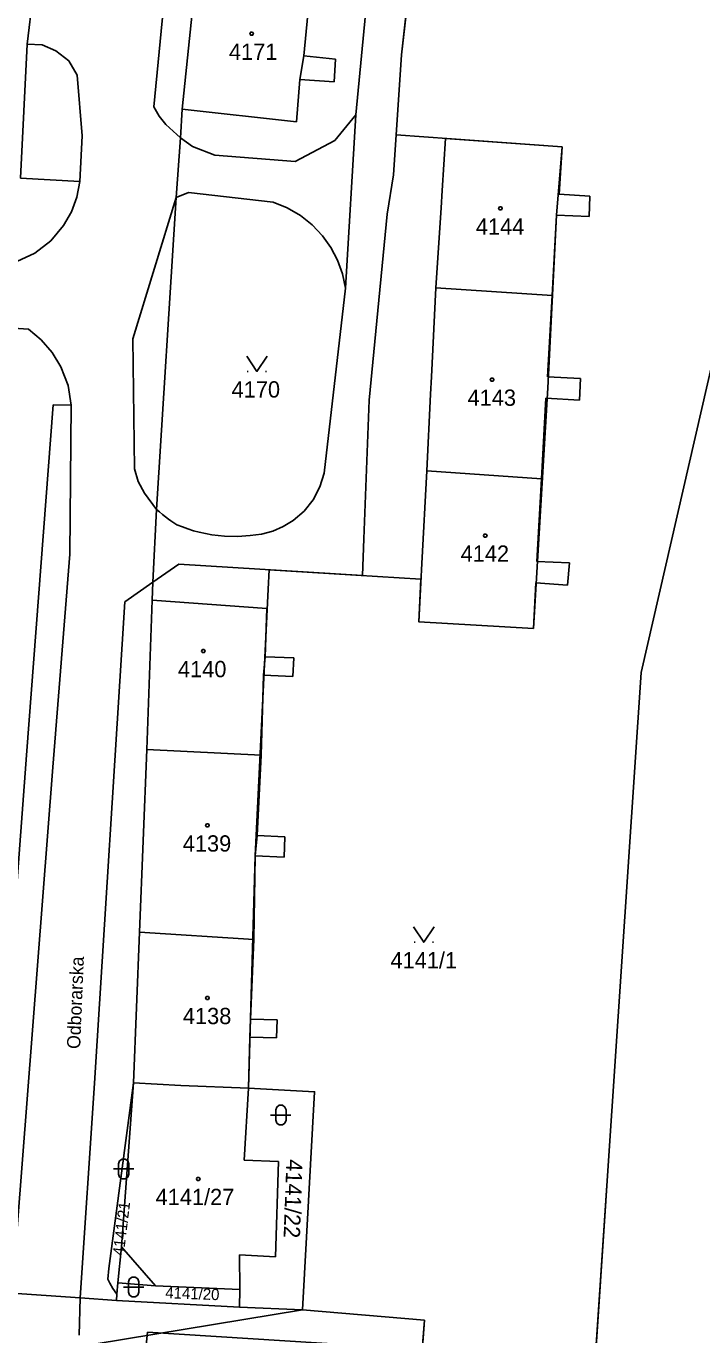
# Model space of a CAD drawing. Extents: x -263587 to -261993, y -1238795 to -1236748.
# Drawn here: x -262887.7 to -262821.3, y -1237919.7 to -1237791.2 of the extents above; entities that cross this region are included whole.
import ezdxf

# ---------------------------------------------------------------- set-up
doc = ezdxf.new("R2010")
doc.units = 0
for name, color, linetype in [('Vrstva 1', 7, 'Continuous'), ('Vrstva 2', 7, 'Continuous'), ('Vrstva 3', 7, 'Continuous')]:
    doc.layers.add(name, color=color, linetype=linetype)

msp = doc.modelspace()

# ---------------------------------------------------------------- linework, layer by layer
at = {"layer": 'Vrstva 1'}
for p, q in [((-262846.22, -1237752.24), (-262850.83, -1237794.01)), ((-262850.83, -1237794.01), (-262846.22, -1237752.24)), ((-262870.85, -1237754.88), (-262875.19, -1237799.1)), ((-262851.16, -1237755.6), (-262855.32, -1237799.89)), ((-262855.32, -1237799.89), (-262851.16, -1237755.6)), ((-262883.82, -1237760.33), (-262887.62, -1237792.95)), ((-262872.4, -1237799.32), (-262870.93, -1237785.3)), ((-262870.93, -1237785.3), (-262872.4, -1237799.32)), ((-262859.73, -1237786.62), (-262860.44, -1237794.11)), ((-262860.44, -1237794.11), (-262859.73, -1237786.62)), ((-262887.62, -1237792.95), (-262888.26, -1237806.1)), ((-262887.62, -1237792.95), (-262886.16, -1237793.03)), ((-262886.16, -1237793.03), (-262884.8, -1237793.59)), ((-262884.8, -1237793.59), (-262883.53, -1237794.59)), ((-262860.44, -1237794.11), (-262860.82, -1237796.43)), ((-262860.44, -1237794.11), (-262857.33, -1237794.42)), ((-262857.33, -1237794.42), (-262860.44, -1237794.11)), ((-262850.83, -1237794.01), (-262851.62, -1237805.77)), ((-262851.62, -1237805.77), (-262850.83, -1237794.01)), ((-262883.53, -1237794.59), (-262882.71, -1237795.99)), ((-262857.33, -1237794.42), (-262857.45, -1237796.64)), ((-262857.45, -1237796.64), (-262857.33, -1237794.42)), ((-262882.71, -1237795.99), (-262882.21, -1237801.96)), ((-262860.82, -1237796.43), (-262861.16, -1237800.58)), ((-262861.16, -1237800.58), (-262860.82, -1237796.43)), ((-262857.45, -1237796.64), (-262860.82, -1237796.43)), ((-262860.82, -1237796.43), (-262857.45, -1237796.64)), ((-262875.19, -1237799.1), (-262874.66, -1237800.02)), ((-262872.55, -1237802.14), (-262872.4, -1237799.32)), ((-262872.4, -1237799.32), (-262872.55, -1237802.14)), ((-262861.16, -1237800.58), (-262872.4, -1237799.32)), ((-262872.4, -1237799.32), (-262861.16, -1237800.58)), ((-262874.66, -1237800.02), (-262874.01, -1237800.85)), ((-262855.32, -1237799.89), (-262857.39, -1237802.4)), ((-262855.32, -1237799.89), (-262856.36, -1237816.9)), ((-262856.36, -1237816.9), (-262855.32, -1237799.89)), ((-262882.21, -1237801.96), (-262882.45, -1237806.44)), ((-262874.01, -1237800.85), (-262872.55, -1237802.14)), ((-262872.97, -1237808), (-262872.55, -1237802.14)), ((-262872.55, -1237802.14), (-262872.97, -1237808)), ((-262871.39, -1237803), (-262872.55, -1237802.14)), ((-262869.19, -1237803.84), (-262871.39, -1237803)), ((-262857.39, -1237802.4), (-262861.29, -1237804.48)), ((-262846.84, -1237807.31), (-262846.51, -1237802.23)), ((-262846.51, -1237802.23), (-262846.84, -1237807.31)), ((-262846.51, -1237802.23), (-262835.06, -1237803.04)), ((-262835.06, -1237803.04), (-262846.51, -1237802.23)), ((-262835.06, -1237803.04), (-262835.35, -1237807.67)), ((-262835.35, -1237807.67), (-262835.06, -1237803.04)), ((-262861.29, -1237804.48), (-262869.19, -1237803.84)), ((-262851.62, -1237805.77), (-262852.26, -1237809.65)), ((-262852.26, -1237809.65), (-262851.62, -1237805.77)), ((-262882.45, -1237806.44), (-262888.26, -1237806.1)), ((-262882.73, -1237807.97), (-262882.45, -1237806.44)), ((-262883.27, -1237809.42), (-262882.73, -1237807.97)), ((-262872.97, -1237808), (-262877.24, -1237821.87)), ((-262874.9, -1237838.63), (-262872.97, -1237808)), ((-262872.97, -1237808), (-262874.9, -1237838.63)), ((-262871.76, -1237807.5), (-262872.97, -1237808)), ((-262872.97, -1237808), (-262871.76, -1237807.5)), ((-262863.44, -1237808.46), (-262871.76, -1237807.5)), ((-262871.76, -1237807.5), (-262863.44, -1237808.46)), ((-262846.95, -1237809.01), (-262846.84, -1237807.31)), ((-262846.84, -1237807.31), (-262846.95, -1237809.01)), ((-262835.35, -1237807.67), (-262832.35, -1237807.89)), ((-262832.35, -1237807.89), (-262835.35, -1237807.67)), ((-262832.35, -1237807.89), (-262832.42, -1237809.87)), ((-262832.42, -1237809.87), (-262832.35, -1237807.89)), ((-262884.05, -1237810.76), (-262883.27, -1237809.42)), ((-262862.06, -1237809.01), (-262863.44, -1237808.46)), ((-262863.44, -1237808.46), (-262862.06, -1237809.01)), ((-262860.78, -1237809.76), (-262862.06, -1237809.01)), ((-262862.06, -1237809.01), (-262860.78, -1237809.76)), ((-262852.26, -1237809.65), (-262853.56, -1237823.17)), ((-262853.56, -1237823.17), (-262852.26, -1237809.65)), ((-262847.47, -1237816.87), (-262846.95, -1237809.01)), ((-262846.95, -1237809.01), (-262847.47, -1237816.87)), ((-262885.31, -1237812.27), (-262884.05, -1237810.76)), ((-262859.62, -1237810.68), (-262860.78, -1237809.76)), ((-262860.78, -1237809.76), (-262859.62, -1237810.68)), ((-262858.61, -1237811.76), (-262859.62, -1237810.68)), ((-262859.62, -1237810.68), (-262858.61, -1237811.76)), ((-262835.63, -1237809.75), (-262836.04, -1237817.62)), ((-262836.04, -1237817.62), (-262835.63, -1237809.75)), ((-262832.42, -1237809.87), (-262835.63, -1237809.75)), ((-262835.63, -1237809.75), (-262832.42, -1237809.87)), ((-262857.78, -1237812.91), (-262858.61, -1237811.76)), ((-262858.61, -1237811.76), (-262857.78, -1237812.91)), ((-262888.65, -1237814.29), (-262886.87, -1237813.47)), ((-262886.87, -1237813.47), (-262885.31, -1237812.27)), ((-262857.13, -1237814.17), (-262857.78, -1237812.91)), ((-262857.78, -1237812.91), (-262857.13, -1237814.17)), ((-262856.65, -1237815.51), (-262857.13, -1237814.17)), ((-262857.13, -1237814.17), (-262856.65, -1237815.51)), ((-262856.36, -1237816.9), (-262856.65, -1237815.51)), ((-262856.65, -1237815.51), (-262856.36, -1237816.9)), ((-262856.36, -1237816.9), (-262858.43, -1237835.07)), ((-262858.43, -1237835.07), (-262856.36, -1237816.9)), ((-262847.9, -1237825.62), (-262847.47, -1237816.87)), ((-262847.47, -1237816.87), (-262847.9, -1237825.62)), ((-262847.47, -1237816.87), (-262836.04, -1237817.62)), ((-262836.04, -1237817.62), (-262847.47, -1237816.87)), ((-262836.04, -1237817.62), (-262836.51, -1237825.6)), ((-262836.51, -1237825.6), (-262836.04, -1237817.62)), ((-262889.95, -1237820.78), (-262887.5, -1237820.95)), ((-262887.5, -1237820.95), (-262886.23, -1237821.98)), ((-262886.23, -1237821.98), (-262885.16, -1237823.23)), ((-262877.24, -1237821.87), (-262877.09, -1237834.65)), ((-262885.16, -1237823.23), (-262884.32, -1237824.63)), ((-262853.56, -1237823.17), (-262854.02, -1237827.91)), ((-262854.02, -1237827.91), (-262853.56, -1237823.17)), ((-262884.32, -1237824.63), (-262883.6, -1237826.46)), ((-262866, -1237825.08), (-262865.9, -1237825.08)), ((-262864.2, -1237825.08), (-262864.1, -1237825.08)), ((-262827.29, -1237854.65), (-262820.21, -1237823.89)), ((-262820.21, -1237823.89), (-262827.29, -1237854.65)), ((-262847.99, -1237827.33), (-262847.9, -1237825.62)), ((-262847.9, -1237825.62), (-262847.99, -1237827.33)), ((-262836.51, -1237825.6), (-262833.25, -1237825.77)), ((-262833.25, -1237825.77), (-262836.51, -1237825.6)), ((-262833.25, -1237825.77), (-262833.37, -1237827.9)), ((-262833.37, -1237827.9), (-262833.25, -1237825.77)), ((-262883.6, -1237826.46), (-262883.29, -1237828.41)), ((-262848.37, -1237834.85), (-262847.99, -1237827.33)), ((-262847.99, -1237827.33), (-262848.37, -1237834.85)), ((-262885.06, -1237828.36), (-262887.67, -1237862.75)), ((-262883.29, -1237828.41), (-262885.06, -1237828.36)), ((-262883.44, -1237843.03), (-262883.29, -1237828.41)), ((-262854.02, -1237827.91), (-262854.53, -1237841.51)), ((-262854.53, -1237841.51), (-262854.02, -1237827.91)), ((-262836.66, -1237827.7), (-262837.09, -1237835.63)), ((-262837.09, -1237835.63), (-262836.66, -1237827.7)), ((-262833.37, -1237827.9), (-262836.66, -1237827.7)), ((-262836.66, -1237827.7), (-262833.37, -1237827.9)), ((-262877.09, -1237834.65), (-262876.7, -1237835.89)), ((-262858.43, -1237835.07), (-262858.86, -1237836.42)), ((-262858.86, -1237836.42), (-262858.43, -1237835.07)), ((-262848.85, -1237843.95), (-262848.37, -1237834.85)), ((-262848.37, -1237834.85), (-262848.85, -1237843.95)), ((-262848.37, -1237834.85), (-262837.09, -1237835.63)), ((-262837.09, -1237835.63), (-262848.37, -1237834.85)), ((-262876.7, -1237835.89), (-262876.1, -1237837.05)), ((-262858.86, -1237836.42), (-262859.53, -1237837.68)), ((-262859.53, -1237837.68), (-262858.86, -1237836.42)), ((-262837.09, -1237835.63), (-262837.54, -1237843.75)), ((-262837.54, -1237843.75), (-262837.09, -1237835.63)), ((-262876.1, -1237837.05), (-262874.9, -1237838.63)), ((-262859.53, -1237837.68), (-262860.42, -1237838.79)), ((-262860.42, -1237838.79), (-262859.53, -1237837.68)), ((-262875.27, -1237845.76), (-262874.9, -1237838.63)), ((-262874.9, -1237838.63), (-262875.27, -1237845.76)), ((-262874.61, -1237838.88), (-262874.9, -1237838.63)), ((-262874.9, -1237838.63), (-262874.61, -1237838.88)), ((-262874.32, -1237839.13), (-262874.61, -1237838.88)), ((-262874.61, -1237838.88), (-262874.32, -1237839.13)), ((-262874.02, -1237839.37), (-262874.32, -1237839.13)), ((-262874.32, -1237839.13), (-262874.02, -1237839.37)), ((-262860.42, -1237838.79), (-262861.5, -1237839.73)), ((-262861.5, -1237839.73), (-262860.42, -1237838.79)), ((-262873.72, -1237839.6), (-262874.02, -1237839.37)), ((-262874.02, -1237839.37), (-262873.72, -1237839.6)), ((-262873.51, -1237839.74), (-262873.72, -1237839.6)), ((-262873.72, -1237839.6), (-262873.51, -1237839.74)), ((-262873.31, -1237839.87), (-262873.51, -1237839.74)), ((-262873.51, -1237839.74), (-262873.31, -1237839.87)), ((-262873.1, -1237840.01), (-262873.31, -1237839.87)), ((-262873.31, -1237839.87), (-262873.1, -1237840.01)), ((-262872.9, -1237840.14), (-262873.1, -1237840.01)), ((-262873.1, -1237840.01), (-262872.9, -1237840.14)), ((-262872.36, -1237840.35), (-262872.9, -1237840.14)), ((-262872.9, -1237840.14), (-262872.36, -1237840.35)), ((-262871.83, -1237840.55), (-262872.36, -1237840.35)), ((-262872.36, -1237840.35), (-262871.83, -1237840.55)), ((-262862.46, -1237840.32), (-262863.5, -1237840.77)), ((-262863.5, -1237840.77), (-262862.46, -1237840.32)), ((-262861.5, -1237839.73), (-262862.46, -1237840.32)), ((-262862.46, -1237840.32), (-262861.5, -1237839.73)), ((-262871.28, -1237840.72), (-262871.83, -1237840.55)), ((-262871.83, -1237840.55), (-262871.28, -1237840.72)), ((-262870.73, -1237840.88), (-262871.28, -1237840.72)), ((-262871.28, -1237840.72), (-262870.73, -1237840.88)), ((-262869.49, -1237841.13), (-262870.73, -1237840.88)), ((-262870.73, -1237840.88), (-262869.49, -1237841.13)), ((-262868.23, -1237841.26), (-262869.49, -1237841.13)), ((-262869.49, -1237841.13), (-262868.23, -1237841.26)), ((-262866.97, -1237841.29), (-262868.23, -1237841.26)), ((-262868.23, -1237841.26), (-262866.97, -1237841.29)), ((-262865.72, -1237841.2), (-262866.97, -1237841.29)), ((-262866.97, -1237841.29), (-262865.72, -1237841.2)), ((-262864.59, -1237841.06), (-262865.72, -1237841.2)), ((-262865.72, -1237841.2), (-262864.59, -1237841.06)), ((-262863.5, -1237840.77), (-262864.59, -1237841.06)), ((-262864.59, -1237841.06), (-262863.5, -1237840.77)), ((-262854.53, -1237841.51), (-262854.69, -1237845.12)), ((-262854.69, -1237845.12), (-262854.53, -1237841.51)), ((-262885.11, -1237863.95), (-262883.44, -1237843.03)), ((-262872.73, -1237844), (-262875.27, -1237845.76)), ((-262875.27, -1237845.76), (-262872.73, -1237844)), ((-262854.69, -1237845.12), (-262872.73, -1237844)), ((-262872.73, -1237844), (-262854.69, -1237845.12)), ((-262848.95, -1237845.84), (-262848.85, -1237843.95)), ((-262848.85, -1237843.95), (-262848.95, -1237845.84)), ((-262837.54, -1237843.75), (-262834.35, -1237843.88)), ((-262834.35, -1237843.88), (-262837.54, -1237843.75)), ((-262834.35, -1237843.88), (-262834.53, -1237846.06)), ((-262834.53, -1237846.06), (-262834.35, -1237843.88)), ((-262875.27, -1237845.76), (-262878.01, -1237847.69)), ((-262875.27, -1237845.76), (-262875.33, -1237847.54)), ((-262875.33, -1237847.54), (-262875.27, -1237845.76)), ((-262849.15, -1237849.66), (-262848.95, -1237845.84)), ((-262848.95, -1237845.84), (-262849.15, -1237849.66)), ((-262837.66, -1237845.84), (-262837.88, -1237850.32)), ((-262837.88, -1237850.32), (-262837.66, -1237845.84)), ((-262834.53, -1237846.06), (-262837.66, -1237845.84)), ((-262837.66, -1237845.84), (-262834.53, -1237846.06)), ((-262878.01, -1237847.69), (-262881.01, -1237894.98)), ((-262875.88, -1237862.2), (-262875.33, -1237847.54)), ((-262875.33, -1237847.54), (-262875.88, -1237862.2)), ((-262875.33, -1237847.54), (-262864.07, -1237848.35)), ((-262864.07, -1237848.35), (-262875.33, -1237847.54)), ((-262864.07, -1237848.35), (-262864.23, -1237853.1)), ((-262864.23, -1237853.1), (-262864.07, -1237848.35)), ((-262837.88, -1237850.32), (-262849.15, -1237849.66)), ((-262849.15, -1237849.66), (-262837.88, -1237850.32)), ((-262864.23, -1237853.1), (-262864.4, -1237854.91)), ((-262864.23, -1237853.1), (-262861.41, -1237853.19)), ((-262861.41, -1237853.19), (-262864.23, -1237853.1)), ((-262861.41, -1237853.19), (-262861.51, -1237855.03)), ((-262861.51, -1237855.03), (-262861.41, -1237853.19)), ((-262830.49, -1237902.58), (-262827.29, -1237854.65)), ((-262827.29, -1237854.65), (-262830.49, -1237902.58)), ((-262864.4, -1237854.91), (-262864.64, -1237862.77)), ((-262864.64, -1237862.77), (-262864.4, -1237854.91)), ((-262861.51, -1237855.03), (-262864.4, -1237854.91)), ((-262864.4, -1237854.91), (-262861.51, -1237855.03)), ((-262876.6, -1237880.14), (-262875.88, -1237862.2)), ((-262875.88, -1237862.2), (-262876.6, -1237880.14)), ((-262875.88, -1237862.2), (-262864.64, -1237862.77)), ((-262864.64, -1237862.77), (-262875.88, -1237862.2)), ((-262887.67, -1237862.75), (-262890.36, -1237898.45)), ((-262864.64, -1237862.77), (-262865.04, -1237870.65)), ((-262865.04, -1237870.65), (-262864.64, -1237862.77)), ((-262889.11, -1237915.59), (-262885.11, -1237863.95)), ((-262865.04, -1237870.65), (-262865.22, -1237872.63)), ((-262865.04, -1237870.65), (-262862.3, -1237870.77)), ((-262862.3, -1237870.77), (-262865.04, -1237870.65)), ((-262862.3, -1237870.77), (-262862.38, -1237872.77)), ((-262862.38, -1237872.77), (-262862.3, -1237870.77)), ((-262865.22, -1237872.63), (-262865.35, -1237880.87)), ((-262865.35, -1237880.87), (-262865.22, -1237872.63)), ((-262862.38, -1237872.77), (-262865.22, -1237872.63)), ((-262865.22, -1237872.63), (-262862.38, -1237872.77)), ((-262877.19, -1237894.92), (-262876.6, -1237880.14)), ((-262876.6, -1237880.14), (-262877.19, -1237894.92)), ((-262865.35, -1237880.87), (-262876.6, -1237880.14)), ((-262876.6, -1237880.14), (-262865.35, -1237880.87)), ((-262865.35, -1237880.87), (-262865.67, -1237888.68)), ((-262865.67, -1237888.68), (-262865.35, -1237880.87)), ((-262849.6, -1237881.13), (-262849.5, -1237881.13)), ((-262847.8, -1237881.13), (-262847.7, -1237881.13)), ((-262865.67, -1237888.68), (-262865.76, -1237890.44)), ((-262865.67, -1237888.68), (-262863.06, -1237888.76)), ((-262863.06, -1237888.76), (-262865.67, -1237888.68)), ((-262863.06, -1237888.76), (-262863.11, -1237890.51)), ((-262863.11, -1237890.51), (-262863.06, -1237888.76)), ((-262865.76, -1237890.44), (-262865.89, -1237895.46)), ((-262865.89, -1237895.46), (-262865.76, -1237890.44)), ((-262863.11, -1237890.51), (-262865.76, -1237890.44)), ((-262865.76, -1237890.44), (-262863.11, -1237890.51)), ((-262881.01, -1237894.98), (-262882.4, -1237916.05)), ((-262879.61, -1237913.16), (-262877.19, -1237894.92)), ((-262877.19, -1237894.92), (-262879.61, -1237913.16)), ((-262878.36, -1237911.02), (-262877.19, -1237894.92)), ((-262877.19, -1237894.92), (-262878.36, -1237911.02)), ((-262872.51, -1237895.2), (-262877.19, -1237894.92)), ((-262877.19, -1237894.92), (-262872.51, -1237895.2)), ((-262865.89, -1237895.46), (-262872.51, -1237895.2)), ((-262872.51, -1237895.2), (-262865.89, -1237895.46)), ((-262865.89, -1237895.46), (-262866.31, -1237902.53)), ((-262866.31, -1237902.53), (-262865.89, -1237895.46)), ((-262865.89, -1237895.46), (-262859.39, -1237895.81)), ((-262859.39, -1237895.81), (-262865.89, -1237895.46)), ((-262859.39, -1237895.81), (-262860.57, -1237917.21)), ((-262860.57, -1237917.21), (-262859.39, -1237895.81)), ((-262866.31, -1237902.53), (-262862.93, -1237902.66)), ((-262862.93, -1237902.66), (-262866.31, -1237902.53)), ((-262862.93, -1237902.66), (-262863.23, -1237912.01)), ((-262863.23, -1237912.01), (-262862.93, -1237902.66)), ((-262832.05, -1237925.75), (-262830.49, -1237902.58)), ((-262830.49, -1237902.58), (-262832.05, -1237925.75)), ((-262878.72, -1237914.57), (-262878.36, -1237911.02)), ((-262878.36, -1237911.02), (-262878.72, -1237914.57)), ((-262878.36, -1237911.02), (-262875.02, -1237914.86)), ((-262863.23, -1237912.01), (-262866.76, -1237911.81)), ((-262866.76, -1237911.81), (-262866.73, -1237915.23)), ((-262866.73, -1237915.23), (-262866.76, -1237911.81)), ((-262866.76, -1237911.81), (-262863.23, -1237912.01)), ((-262879.68, -1237914.21), (-262879.61, -1237913.16)), ((-262879.61, -1237913.16), (-262879.68, -1237914.21)), ((-262879.49, -1237914.59), (-262879.68, -1237914.21)), ((-262879.68, -1237914.21), (-262879.49, -1237914.59)), ((-262879.19, -1237915.12), (-262879.49, -1237914.59)), ((-262879.49, -1237914.59), (-262879.19, -1237915.12)), ((-262878.72, -1237914.57), (-262878.81, -1237915.68)), ((-262878.81, -1237915.68), (-262878.72, -1237914.57)), ((-262875.02, -1237914.86), (-262878.72, -1237914.57)), ((-262878.72, -1237914.57), (-262875.02, -1237914.86)), ((-262866.73, -1237915.23), (-262875.02, -1237914.86)), ((-262875.02, -1237914.86), (-262866.73, -1237915.23)), ((-262889.11, -1237915.59), (-262882.4, -1237916.05)), ((-262882.4, -1237916.05), (-262889.11, -1237915.59)), ((-262882.51, -1237919.7), (-262882.4, -1237916.05)), ((-262882.4, -1237916.05), (-262878.86, -1237916.29)), ((-262878.86, -1237916.29), (-262882.4, -1237916.05)), ((-262878.81, -1237915.68), (-262879.19, -1237915.12)), ((-262879.19, -1237915.12), (-262878.81, -1237915.68)), ((-262878.86, -1237916.29), (-262878.81, -1237915.68)), ((-262878.81, -1237915.68), (-262878.86, -1237916.29)), ((-262878.86, -1237916.29), (-262866.76, -1237916.95)), ((-262866.76, -1237916.95), (-262878.86, -1237916.29)), ((-262866.76, -1237916.95), (-262866.73, -1237915.23)), ((-262866.73, -1237915.23), (-262866.76, -1237916.95)), ((-262866.76, -1237916.95), (-262860.57, -1237917.21)), ((-262860.57, -1237917.21), (-262866.76, -1237916.95)), ((-262860.57, -1237917.21), (-262848.59, -1237918.24)), ((-262848.59, -1237918.24), (-262860.57, -1237917.21)), ((-262848.59, -1237918.24), (-262848.8, -1237921.13)), ((-262848.8, -1237921.13), (-262848.59, -1237918.24)), ((-262875.81, -1237919.4), (-262876.09, -1237922.34)), ((-262848.8, -1237921.13), (-262875.81, -1237919.4))]:
    msp.add_line(p, q, dxfattribs=at)
for points in [[(-262865.48, -1237791.77), (-262865.39, -1237791.92), (-262865.48, -1237792.07), (-262865.66, -1237792.07), (-262865.75, -1237791.92), (-262865.66, -1237791.77)], [(-262841.03, -1237808.93), (-262840.94, -1237809.08), (-262841.03, -1237809.23), (-262841.21, -1237809.23), (-262841.3, -1237809.08), (-262841.21, -1237808.93)], [(-262841.85, -1237825.74), (-262841.76, -1237825.89), (-262841.85, -1237826.04), (-262842.03, -1237826.04), (-262842.12, -1237825.89), (-262842.03, -1237825.74)], [(-262842.53, -1237841.05), (-262842.44, -1237841.2), (-262842.53, -1237841.35), (-262842.71, -1237841.35), (-262842.8, -1237841.2), (-262842.71, -1237841.05)], [(-262870.23, -1237852.39), (-262870.14, -1237852.54), (-262870.23, -1237852.69), (-262870.41, -1237852.69), (-262870.5, -1237852.54), (-262870.41, -1237852.39)], [(-262869.82, -1237869.51), (-262869.73, -1237869.66), (-262869.82, -1237869.81), (-262870, -1237869.81), (-262870.09, -1237869.66), (-262870, -1237869.51)], [(-262869.82, -1237886.45), (-262869.73, -1237886.6), (-262869.82, -1237886.75), (-262870, -1237886.75), (-262870.09, -1237886.6), (-262870, -1237886.45)], [(-262863.2, -1237897.6), (-262863.1, -1237897.31), (-262862.85, -1237897.13), (-262862.54, -1237897.13), (-262862.29, -1237897.31), (-262862.19, -1237897.6), (-262862.19, -1237898.6), (-262862.29, -1237898.89), (-262862.54, -1237899.07), (-262862.85, -1237899.07), (-262863.1, -1237898.89), (-262863.2, -1237898.6)], [(-262878.64, -1237902.89), (-262878.54, -1237902.6), (-262878.29, -1237902.42), (-262877.98, -1237902.42), (-262877.73, -1237902.6), (-262877.63, -1237902.89), (-262877.63, -1237903.89), (-262877.73, -1237904.18), (-262877.98, -1237904.36), (-262878.29, -1237904.36), (-262878.54, -1237904.18), (-262878.64, -1237903.89)], [(-262870.73, -1237904.22), (-262870.64, -1237904.37), (-262870.73, -1237904.52), (-262870.91, -1237904.52), (-262871, -1237904.37), (-262870.91, -1237904.22)], [(-262877.67, -1237914.48), (-262877.57, -1237914.19), (-262877.32, -1237914.01), (-262877.01, -1237914.01), (-262876.76, -1237914.19), (-262876.66, -1237914.48), (-262876.66, -1237915.48), (-262876.76, -1237915.77), (-262877.01, -1237915.95), (-262877.32, -1237915.95), (-262877.57, -1237915.77), (-262877.67, -1237915.48)]]:
    msp.add_lwpolyline(points, close=True, dxfattribs=at)
for points in [[(-262866.05, -1237823.58), (-262865.05, -1237825.08), (-262864.05, -1237823.58)], [(-262849.65, -1237879.63), (-262848.65, -1237881.13), (-262847.65, -1237879.63)], [(-262863.7, -1237898.1), (-262862.43, -1237898.1), (-262861.7, -1237898.1)], [(-262879.14, -1237903.39), (-262877.87, -1237903.39), (-262877.14, -1237903.39)], [(-262878.17, -1237914.98), (-262876.9, -1237914.98), (-262876.17, -1237914.98)]]:
    msp.add_lwpolyline(points, dxfattribs=at)
at = {"layer": 'Vrstva 2'}
for points in [[(-262848.59, -1237918.24), (-262860.57, -1237917.21), (-262859.39, -1237895.81), (-262865.89, -1237895.46), (-262865.22, -1237872.63), (-262863.959, -1237846.451), (-262863.85, -1237844.55), (-262848.93, -1237845.467), (-262849.15, -1237849.66), (-262837.88, -1237850.32), (-262836.47, -1237826.68), (-262835.63, -1237809.75), (-262835.06, -1237803.04), (-262851.357, -1237801.851), (-262850.83, -1237794.01), (-262846.699, -1237756.584)], [(-262848.59, -1237918.24), (-262849.01, -1237923.97), (-262845.99, -1237924.31), (-262842.52, -1237924.6), (-262837.95, -1237931.41), (-262838.45, -1237937.82), (-262840.21, -1237964.53), (-262841.835, -1237990.465)]]:
    msp.add_lwpolyline(points, dxfattribs=at)
at = {"layer": 'Vrstva 3'}
for points in [[(-262832.05, -1237925.75), (-262830.49, -1237902.58), (-262827.29, -1237854.65), (-262820.21, -1237823.89), (-262814.19, -1237809), (-262811.09, -1237752.57), (-262808.97, -1237713.58), (-262798.7, -1237682.73), (-262781.6, -1237646.81), (-262760.18, -1237607.41)], [(-262848.8, -1237921.13), (-262848.59, -1237918.24), (-262860.57, -1237917.21), (-262866.76, -1237916.95), (-262878.86, -1237916.29), (-262882.4, -1237916.05), (-262889.11, -1237915.59), (-262891.61, -1237915.41), (-262895.72, -1237915.23), (-262929.04, -1237913.48), (-262936.45, -1237913), (-262952.31, -1237911.91), (-262959.58, -1237911.36), (-262976.83, -1237910.08), (-262978.63, -1237913.8), (-262998.53, -1237912.83), (-262998.41, -1237914.79)], [(-262933.33, -1237929.2), (-262860.57, -1237917.21), (-262848.59, -1237918.24), (-262848.8, -1237921.13)]]:
    msp.add_lwpolyline(points, dxfattribs=at)
msp.add_lwpolyline([(-262860.57, -1237917.21), (-262933.33, -1237929.2), (-263003.431, -1237940.93), (-263002.45, -1237923.11), (-262999.65, -1237922.63), (-262998.06, -1237922.69), (-262998.41, -1237914.79), (-262998.53, -1237912.83), (-262978.63, -1237913.8), (-262892, -1237918.78), (-262891.61, -1237915.41), (-262889.11, -1237915.59), (-262882.4, -1237916.05), (-262878.86, -1237916.29), (-262866.76, -1237916.95)], close=True, dxfattribs=at)

# ---------------------------------------------------------------- texts
at = {"layer": 'Vrstva 1'}
for s, p in [('4171', (-262867.795, -1237794.49)), ('4144', (-262843.534, -1237811.65)), ('4170', (-262867.534, -1237827.65)), ('4143', (-262844.354, -1237828.46)), ('4142', (-262845.034, -1237843.77)), ('4140', (-262872.804, -1237855.11)), ('4139', (-262872.331, -1237872.23)), ('4141/1', (-262851.927, -1237883.7)), ('4138', (-262872.324, -1237889.17)), ('4141/27', (-262875.004, -1237906.94))]:
    msp.add_text(s, height=1.6, dxfattribs=at).set_placement(p)
for s, height, rotation, p in [('Odborarska', 1.3, 87.60525, (-262882.422, -1237891.628)), ('4141/22', 1.6, 267.91506, (-262862.146, -1237902.42)), ('4141/21', 1.1, 83.07888, (-262878.137, -1237911.942)), ('4141/20', 1.1, 357.81214, (-262874.065, -1237916.074))]:
    msp.add_text(s, height=height, rotation=rotation, dxfattribs=at).set_placement(p)

doc.saveas('drawing.dxf')
